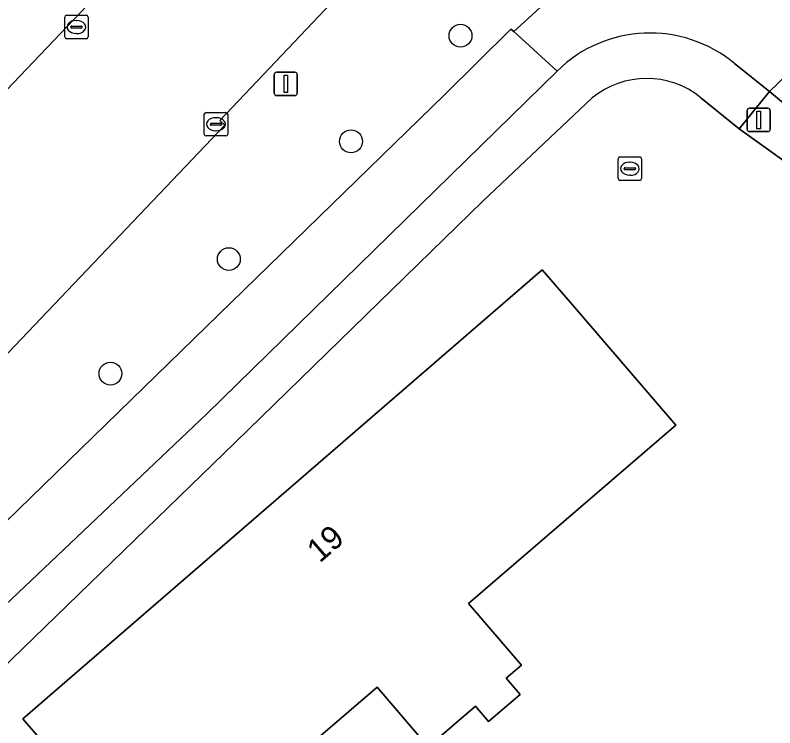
# Model space of a CAD drawing. Extents: x 156141 to 158132, y 385651 to 388333.
# Drawn here: x 156921.47 to 156953.98, y 387213 to 387243.48 of the extents above; entities that cross this region are included whole.
import ezdxf

# ---------------------------------------------------------------- set-up
doc = ezdxf.new("R2010")
doc.units = 0
for name, color, linetype in [('IMGEO_Berm_groen', 7, 'Continuous'), ('IMGEO_Boom', 7, 'Continuous'), ('IMGEO_Erf', 7, 'Continuous'), ('IMGEO_Fietspad_gesloten', 7, 'Continuous'), ('IMGEO_Kolk', 7, 'Continuous'), ('IMGEO_Pand', 7, 'Continuous'), ('IMGEO_Pand_nummerreeks', 7, 'Continuous'), ('IMGEO_Rijbaan_lokaal_gesloten', 7, 'Continuous'), ('IMGEO_Rioolput', 7, 'Continuous'), ('IMGEO_Verkeersbordpaal', 7, 'Continuous'), ('IMGEO_Voetpad_open', 7, 'Continuous')]:
    doc.layers.add(name, color=color, linetype=linetype)

msp = doc.modelspace()

# ---------------------------------------------------------------- linework, layer by layer
at = {"layer": 'IMGEO_Berm_groen'}
for points in [[(156938.979, 387248.204), (156930.223, 387238.975), (156930.437, 387238.77), (156911.876, 387219.298), (156915.149, 387216.065), (156939.848, 387240.067)], [(156906.127, 387233.37), (156912.298, 387231.059), (156913.363, 387232.176), (156924.829, 387244.202), (156923.857, 387245.154)], [(156939.848, 387240.067), (156942.686, 387242.886), (156942.815, 387242.786), (156943.583, 387243.485)], [(156965.011, 387230.99), (156964.564, 387230.452), (156961.521, 387232.939), (156961.968, 387233.478), (156958.815, 387236.009), (156953.758, 387240.213), (156952.456, 387238.618), (156962.253, 387231.604), (156965.736, 387229.067), (156977.276, 387219.476), (156995.449, 387202.366), (156996.546, 387201.334), (156998.572, 387199.353), (156999.182, 387199.949), (156997.574, 387201.592)]]:
    msp.add_lwpolyline(points, dxfattribs=at)
at = {"layer": 'IMGEO_Boom'}
for centre in [(156940.528, 387242.602), (156935.842, 387238.084), (156930.613, 387233.046), (156925.548, 387228.149)]:
    msp.add_circle(centre, 0.489, dxfattribs=at)
at = {"layer": 'IMGEO_Erf'}
for points in [[(156946.157, 387239.942), (156941.498, 387235.541), (156930.882, 387225.197), (156918.427, 387213.133), (156914.456, 387209.198), (156916.194, 387207.87), (156910.944, 387202.719), (156897.9, 387190.476), (156851.666, 387147.134), (156835.086, 387132.811), (156827.432, 387126.2), (156782.425, 387087.321), (156771.738, 387078.098), (156736.875, 387048.012), (156736.673, 387047.84), (156732.342, 387044.151), (156710.252, 387025.336)], [(157004.351, 387193.14), (156998.747, 387199.182), (156998.572, 387199.353), (156996.546, 387201.334), (156995.449, 387202.366), (156977.276, 387219.476), (156965.736, 387229.067), (156962.253, 387231.604), (156952.456, 387238.618), (156950.818, 387239.951)]]:
    msp.add_lwpolyline(points, dxfattribs=at)
msp.add_lwpolyline([(156927.567, 387206.666), (156925.061, 387209.582), (156921.803, 387213.375), (156944.024, 387232.591), (156945.403, 387230.986), (156949.741, 387225.937), (156940.871, 387218.316), (156943.138, 387215.677), (156942.484, 387215.115), (156943.076, 387214.426), (156941.726, 387213.266), (156941.168, 387213.916), (156939.147, 387212.18), (156936.955, 387214.732)], close=True, dxfattribs=at)
msp.add_arc((156948.493, 387237.082), 3.693, 50.9764, 129.2449, dxfattribs=at)
at = {"layer": 'IMGEO_Fietspad_gesloten'}
for points in [[(156942.654, 387252.001), (156942.102, 387251.556), (156940.604, 387249.93), (156945.275, 387245.068), (156943.583, 387243.485), (156942.815, 387242.786), (156944.662, 387241.089)], [(156952.252, 387241.413), (156953.758, 387240.213), (156955.969, 387242.336), (156955.342, 387243.023), (156954.893, 387243.686), (156954.439, 387244.589)], [(156972.832, 387228.183), (156955.969, 387242.336), (156953.758, 387240.213), (156958.815, 387236.009), (156961.968, 387233.478), (156965.011, 387230.99)]]:
    msp.add_lwpolyline(points, dxfattribs=at)
msp.add_lwpolyline([(156944.662, 387241.089), (156942.815, 387242.786), (156942.686, 387242.886), (156939.848, 387240.067), (156915.149, 387216.065), (156910.82, 387211.85), (156906.366, 387207.602), (156908.069, 387205.804), (156912.867, 387210.415), (156916.847, 387214.277), (156929.678, 387226.421)], close=True, dxfattribs=at)
msp.add_arc((156948.636, 387237.053), 5.665, 50.3333, 134.5554, dxfattribs=at)
at = {"layer": 'IMGEO_Kolk'}
for p, q in [((156923.589, 387242.549), (156923.589, 387243.401)), ((156923.664, 387243.475), (156924.516, 387243.475)), ((156924.59, 387243.401), (156924.59, 387242.549)), ((156923.891, 387243.018), (156924.289, 387243.018)), ((156924.077, 387243.255), (156924.102, 387243.255)), ((156923.848, 387242.969), (156923.848, 387242.981)), ((156924.286, 387242.932), (156923.888, 387242.932)), ((156924.1, 387242.695), (156924.075, 387242.695)), ((156924.332, 387242.981), (156924.332, 387242.969)), ((156924.516, 387242.475), (156923.664, 387242.475)), ((156929.564, 387238.388), (156929.564, 387239.24)), ((156929.639, 387239.314), (156930.491, 387239.314)), ((156930.565, 387239.24), (156930.565, 387238.388)), ((156929.823, 387238.808), (156929.823, 387238.82)), ((156929.866, 387238.857), (156930.264, 387238.857)), ((156930.052, 387239.094), (156930.077, 387239.094)), ((156930.307, 387238.82), (156930.307, 387238.808)), ((156930.261, 387238.771), (156929.863, 387238.771)), ((156930.075, 387238.534), (156930.05, 387238.534)), ((156930.491, 387238.314), (156929.639, 387238.314))]:
    msp.add_line(p, q, dxfattribs=at)
for points in [[(156923.589, 387242.549), (156923.589, 387243.401)], [(156923.664, 387243.475), (156924.516, 387243.475)], [(156924.59, 387243.401), (156924.59, 387242.549)], [(156924.516, 387242.475), (156923.664, 387242.475)], [(156929.564, 387238.388), (156929.564, 387239.24)], [(156929.639, 387239.314), (156930.491, 387239.314)], [(156930.565, 387239.24), (156930.565, 387238.388)], [(156930.491, 387238.314), (156929.639, 387238.314)]]:
    msp.add_lwpolyline(points, dxfattribs=at)
for centre, radius, start, end in [((156923.666, 387243.399), 0.0765, 91.552, 178.448), ((156923.666, 387243.399), 0.0765, 91.552, 178.448), ((156924.514, 387243.399), 0.0765, 1.552, 88.448), ((156924.514, 387243.399), 0.0765, 1.552, 88.448), ((156923.888, 387242.978), 0.0403, 85.8775, 175.7526), ((156924.293, 387242.98), 0.0386, 1.7309, 96.639), ((156923.885, 387242.968), 0.0366, 178.938, 274.7102), ((156924.289, 387242.975), 0.043, 264.8664, 352.4533), ((156923.666, 387242.551), 0.0765, 181.552, 268.448), ((156923.666, 387242.551), 0.0765, 181.552, 268.448), ((156924.514, 387242.551), 0.0765, 271.552, 358.448), ((156924.514, 387242.551), 0.0765, 271.552, 358.448), ((156929.641, 387239.238), 0.0765, 91.552, 178.448), ((156929.641, 387239.238), 0.0765, 91.552, 178.448), ((156930.489, 387239.238), 0.0765, 1.552, 88.448), ((156930.489, 387239.238), 0.0765, 1.552, 88.448), ((156929.863, 387238.817), 0.0403, 85.8775, 175.7526), ((156929.86, 387238.807), 0.0366, 178.938, 274.7102), ((156930.264, 387238.814), 0.043, 264.8664, 352.4533), ((156930.268, 387238.819), 0.0386, 1.7309, 96.639), ((156929.641, 387238.39), 0.0765, 181.552, 268.448), ((156929.641, 387238.39), 0.0765, 181.552, 268.448), ((156930.489, 387238.39), 0.0765, 271.552, 358.448), ((156930.489, 387238.39), 0.0765, 271.552, 358.448)]:
    msp.add_arc(centre, radius, start, end, dxfattribs=at)
for centre, major_axis, ratio, start_param, end_param in [((156924.076, 387242.975), (-0.387, 0.002), 0.722429, 4.712389, 7.853982), ((156924.101, 387242.975), (-0.39, 0.002), 0.717154, 1.570796, 4.712389), ((156930.051, 387238.814), (-0.387, 0.002), 0.722429, 4.712389, 7.853982), ((156930.076, 387238.814), (-0.39, 0.002), 0.717154, 1.570796, 4.712389)]:
    msp.add_ellipse(centre, major_axis=major_axis, ratio=ratio, start_param=start_param, end_param=end_param, dxfattribs=at)
at = {"layer": 'IMGEO_Pand'}
msp.add_lwpolyline([(156944.024, 387232.591), (156921.803, 387213.375), (156925.061, 387209.582), (156927.567, 387206.666), (156936.955, 387214.732), (156939.147, 387212.18), (156941.168, 387213.916), (156941.726, 387213.266), (156943.076, 387214.426), (156942.484, 387215.115), (156943.138, 387215.677), (156940.871, 387218.316), (156949.741, 387225.937), (156945.403, 387230.986)], close=True, dxfattribs=at)
at = {"layer": 'IMGEO_Rijbaan_lokaal_gesloten'}
msp.add_lwpolyline([(156888.138, 387194.282), (156889.893, 387196.135), (156902.526, 387209.476), (156905.187, 387212.255), (156907.737, 387214.919), (156911.876, 387219.298), (156930.437, 387238.77), (156930.223, 387238.975), (156938.979, 387248.204), (156934, 387253.346), (156930.798, 387250), (156925.047, 387243.989), (156924.829, 387244.202), (156913.363, 387232.176), (156912.298, 387231.059), (156910.423, 387229.092), (156903.978, 387222.333), (156902.515, 387220.799), (156902.19, 387220.458), (156890.27, 387207.768), (156882.613, 387199.735)], dxfattribs=at)
at = {"layer": 'IMGEO_Rioolput'}
for p, q in [((156947.276, 387236.489), (156947.276, 387237.341)), ((156947.351, 387237.415), (156948.203, 387237.415)), ((156947.764, 387237.195), (156947.789, 387237.195)), ((156948.277, 387237.341), (156948.277, 387236.489)), ((156947.535, 387236.909), (156947.535, 387236.921)), ((156947.973, 387236.872), (156947.575, 387236.872)), ((156947.578, 387236.958), (156947.976, 387236.958)), ((156948.019, 387236.921), (156948.019, 387236.909)), ((156947.787, 387236.635), (156947.762, 387236.635)), ((156948.203, 387236.415), (156947.351, 387236.415))]:
    msp.add_line(p, q, dxfattribs=at)
for points in [[(156947.276, 387236.489), (156947.276, 387237.341)], [(156947.351, 387237.415), (156948.203, 387237.415)], [(156948.277, 387237.341), (156948.277, 387236.489)], [(156948.203, 387236.415), (156947.351, 387236.415)]]:
    msp.add_lwpolyline(points, dxfattribs=at)
for centre, radius, start, end in [((156947.353, 387237.339), 0.0765, 91.552, 178.448), ((156947.353, 387237.339), 0.0765, 91.552, 178.448), ((156948.201, 387237.339), 0.0765, 1.552, 88.448), ((156948.201, 387237.339), 0.0765, 1.552, 88.448), ((156947.575, 387236.918), 0.0403, 85.8775, 175.7526), ((156947.572, 387236.908), 0.0366, 178.938, 274.7102), ((156947.976, 387236.915), 0.043, 264.8664, 352.4533), ((156947.98, 387236.92), 0.0386, 1.7309, 96.639), ((156947.353, 387236.491), 0.0765, 181.552, 268.448), ((156947.353, 387236.491), 0.0765, 181.552, 268.448), ((156948.201, 387236.491), 0.0765, 271.552, 358.448), ((156948.201, 387236.491), 0.0765, 271.552, 358.448)]:
    msp.add_arc(centre, radius, start, end, dxfattribs=at)
for centre, major_axis, ratio, start_param, end_param in [((156947.763, 387236.915), (-0.387, 0.002), 0.722429, 4.712389, 7.853982), ((156947.788, 387236.915), (-0.39, 0.002), 0.717154, 1.570796, 4.712389)]:
    msp.add_ellipse(centre, major_axis=major_axis, ratio=ratio, start_param=start_param, end_param=end_param, dxfattribs=at)
at = {"layer": 'IMGEO_Verkeersbordpaal'}
for p, q in [((156932.555, 387240.144), (156932.555, 387240.944)), ((156932.555, 387240.944), (156932.555, 387240.144)), ((156932.655, 387241.044), (156933.445, 387241.044)), ((156933.445, 387241.044), (156932.655, 387241.044)), ((156933.545, 387240.944), (156933.545, 387240.144)), ((156933.545, 387240.144), (156933.545, 387240.944)), ((156933.445, 387240.044), (156932.655, 387240.044)), ((156932.655, 387240.044), (156933.445, 387240.044)), ((156952.894, 387239.499), (156953.684, 387239.499)), ((156953.684, 387239.499), (156952.894, 387239.499)), ((156952.794, 387238.599), (156952.794, 387239.399)), ((156952.794, 387239.399), (156952.794, 387238.599)), ((156953.784, 387239.399), (156953.784, 387238.599)), ((156953.784, 387238.599), (156953.784, 387239.399)), ((156953.684, 387238.499), (156952.894, 387238.499)), ((156952.894, 387238.499), (156953.684, 387238.499))]:
    msp.add_line(p, q, dxfattribs=at)
for points in [[(156932.975, 387240.919), (156933.125, 387240.919), (156933.125, 387240.169), (156932.975, 387240.169), (156932.975, 387240.919)], [(156953.214, 387239.374), (156953.364, 387239.374), (156953.364, 387238.624), (156953.214, 387238.624), (156953.214, 387239.374)]]:
    msp.add_lwpolyline(points, dxfattribs=at)
for centre, start, end in [((156932.655, 387240.944), 90, 180), ((156932.655, 387240.944), 90, 180), ((156933.445, 387240.944), 0, 90), ((156933.445, 387240.944), 360, 90), ((156932.655, 387240.144), 180, 270), ((156932.655, 387240.144), 180, 270), ((156933.445, 387240.144), 270, 0), ((156933.445, 387240.144), 270, 0), ((156952.894, 387239.399), 90, 180), ((156952.894, 387239.399), 90, 180), ((156953.684, 387239.399), 0, 90), ((156953.684, 387239.399), 360, 90), ((156952.894, 387238.599), 180, 270), ((156952.894, 387238.599), 180, 270), ((156953.684, 387238.599), 270, 0), ((156953.684, 387238.599), 270, 0)]:
    msp.add_arc(centre, 0.1, start, end, dxfattribs=at)
at = {"layer": 'IMGEO_Voetpad_open'}
for points in [[(156950.818, 387239.951), (156952.456, 387238.618), (156953.758, 387240.213), (156952.252, 387241.413)], [(156944.662, 387241.089), (156929.678, 387226.421), (156916.847, 387214.277), (156918.427, 387213.133), (156930.882, 387225.197), (156941.498, 387235.541)], [(156941.498, 387235.541), (156946.157, 387239.942)]]:
    msp.add_lwpolyline(points, dxfattribs=at)
for centre, radius, start, end in [((156948.636, 387237.053), 5.665, 50.3333, 134.5554), ((156948.493, 387237.082), 3.693, 50.9764, 129.2449)]:
    msp.add_arc(centre, radius, start, end, dxfattribs=at)

# ---------------------------------------------------------------- texts
at = {"layer": 'IMGEO_Pand_nummerreeks'}
msp.add_text('19', height=1, rotation=40.8522, dxfattribs=at).set_placement((156934.503, 387220.021))

doc.saveas('drawing.dxf')
